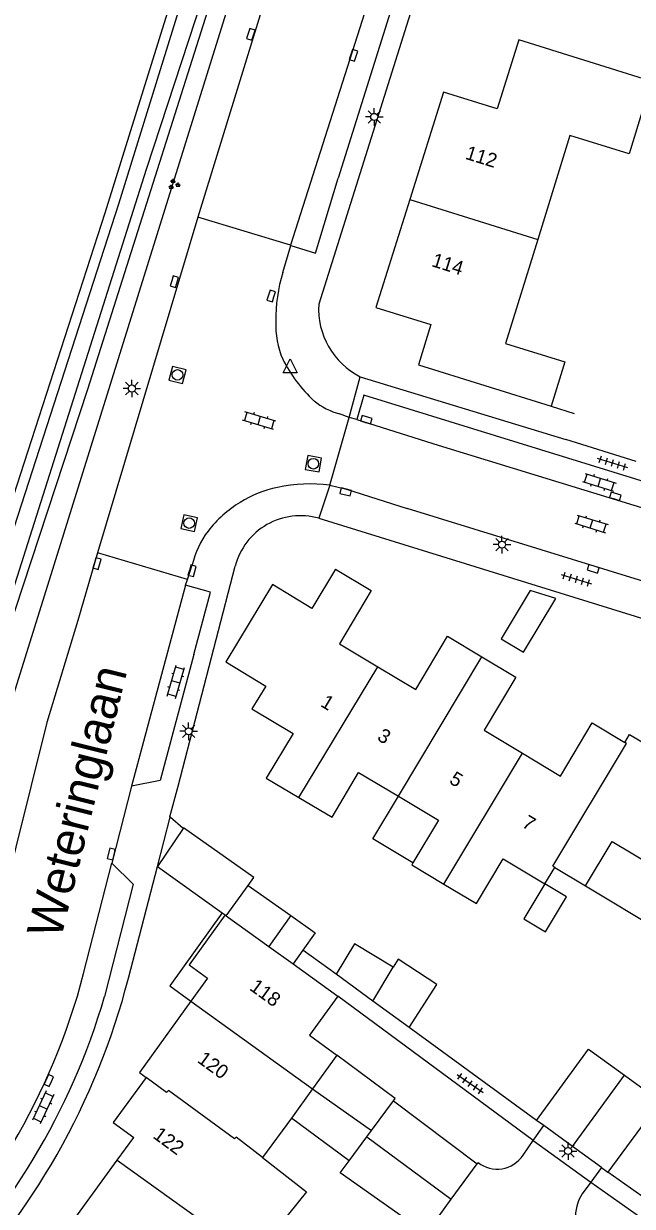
# Model space of a CAD drawing. Extents: x 126000 to 131009, y 393000 to 395500.
# Drawn here: x 130644.7 to 130687.9, y 395304.4 to 395388.4 of the extents above; entities that cross this region are included whole.
import ezdxf

# ---------------------------------------------------------------- set-up
doc = ezdxf.new("R2010")
doc.units = 0
for name, color, linetype in [('gg-afsc-erfafscheiding', 7, 'Continuous'), ('gg-afsc-muur', 7, 'Continuous'), ('gg-anno-huisnummerreeks BGT', 7, 'Continuous'), ('gg-anno-openbare ruimte label', 7, 'Continuous'), ('gg-bbg-bijgebouw', 7, 'Continuous'), ('gg-bbg-gedigitaliseerde bebouwing', 7, 'Continuous'), ('gg-bbg-gedigitaliseerde bijgebouw', 7, 'Continuous'), ('gg-bbg-hoofdgebouw', 7, 'Continuous'), ('gg-bbg-luifel en loopbrug', 7, 'Continuous'), ('gg-bbg-tussenscheiding', 7, 'Continuous'), ('gg-knt-verharding', 7, 'Continuous'), ('gg-knt-verharding nz', 7, 'Continuous'), ('gg-kntw-bovenkant insteek waterloop', 7, 'Continuous'), ('gg-kntw-waterlijn', 7, 'Continuous'), ('gt-grn-groengrens', 7, 'Continuous'), ('gt-grn-weggrens', 7, 'Continuous'), ('gt-symb-groenvak', 7, 'Continuous'), ('gt-symb-klinker verharding', 7, 'Continuous'), ('gt-symb-kolk', 7, 'Continuous'), ('gt-symb-lichtmast', 7, 'Continuous'), ('gt-symb-rioolschacht', 7, 'Continuous'), ('gt-symb-tegel verharding', 7, 'Continuous'), ('gt-symb-waterafsluiter', 7, 'Continuous')]:
    doc.layers.add(name, color=color, linetype=linetype)

# ---------------------------------------------------------------- blocks, each defined once
blk = doc.blocks.new('gt0-LMAST')
at = {"layer": 'gt-symb-lichtmast'}
for p, q in [((-0.182, 0.173), (-0.447, 0.438)), ((-0.005, 0.246), (-0.005, 0.621)), ((0.172, 0.173), (0.437, 0.438)), ((-0.255, -0.004), (-0.63, -0.004)), ((-0.182, -0.181), (-0.447, -0.446)), ((-0.005, -0.254), (-0.005, -0.629)), ((0.437, -0.446), (0.172, -0.181)), ((0.245, -0.004), (0.62, -0.004))]:
    blk.add_line(p, q, dxfattribs=at)
blk.add_circle((-0.005, -0.004), 0.25, dxfattribs=at)
blk = doc.blocks.new('gt0-TEG1')
at = {"layer": 'gt-symb-tegel verharding'}
for p, q in [((-1.125, 0), (1.125, 0)), ((-0.9, -0.25), (-0.9, 0.25)), ((-0.45, -0.25), (-0.45, 0.25)), ((0, -0.25), (0, 0.25)), ((0.45, -0.25), (0.45, 0.25)), ((0.9, -0.25), (0.9, 0.25))]:
    blk.add_line(p, q, dxfattribs=at)
blk = doc.blocks.new('gt0-KOLK')
at = {"layer": 'gt-symb-kolk'}
blk.add_lwpolyline([(0, 0), (0.375, 0), (0.375, 0.4), (-0.375, 0.4), (-0.375, 0), (0, 0)], dxfattribs=at)
blk = doc.blocks.new('gt0-KL1')
at = {"layer": 'gt-symb-klinker verharding'}
for p, q in [((-1.15, 0.3), (1.15, 0.3)), ((-1, -0.3), (-1, 0.3)), ((-0.5, 0.3), (-0.5, 0.45)), ((0, -0.3), (0, 0.3)), ((0.5, 0.3), (0.5, 0.45)), ((1, -0.3), (1, 0.3)), ((-1.15, -0.3), (1.15, -0.3)), ((-0.5, -0.45), (-0.5, -0.3)), ((0.5, -0.45), (0.5, -0.3))]:
    blk.add_line(p, q, dxfattribs=at)
blk = doc.blocks.new('gt0-WAFSL')
at = {"layer": 'gt-symb-waterafsluiter'}
for p, q in [((-0.5, -0.333), (0, 0.667)), ((0, 0.667), (0.5, -0.333)), ((0.5, -0.333), (-0.5, -0.333))]:
    blk.add_line(p, q, dxfattribs=at)
blk = doc.blocks.new('gt0-RS')
at = {"layer": 'gt-symb-rioolschacht'}
blk.add_lwpolyline([(-0.5, -0.5), (0.5, -0.5), (0.5, 0.5), (-0.5, 0.5)], close=True, dxfattribs=at)
blk.add_circle((0, 0), 0.375, dxfattribs=at)
blk = doc.blocks.new('gt0-GRVAK')
at = {"layer": 'gt-symb-groenvak'}
for p, q in [((-0.11, 0.189), (-0.228, 0.24)), ((-0.182, 0.153), (0.088, 0.153)), ((-0.091, 0.211), (-0.156, 0.322)), ((-0.047, 0.214), (-0.047, 0.393)), ((-0.004, 0.211), (0.061, 0.322)), ((0.015, 0.189), (0.133, 0.24)), ((0.262, -0.052), (0.197, 0.059)), ((0.305, -0.049), (0.305, 0.13)), ((0.349, -0.052), (0.414, 0.059)), ((-0.245, -0.228), (-0.363, -0.177)), ((-0.318, -0.264), (-0.047, -0.264)), ((-0.226, -0.206), (-0.291, -0.095)), ((-0.183, -0.203), (-0.183, -0.024)), ((-0.139, -0.206), (-0.074, -0.095)), ((-0.12, -0.228), (-0.002, -0.177)), ((0.243, -0.074), (0.125, -0.023)), ((0.17, -0.11), (0.441, -0.11)), ((0.368, -0.074), (0.486, -0.023))]:
    blk.add_line(p, q, dxfattribs=at)

msp = doc.modelspace()

# ---------------------------------------------------------------- linework, layer by layer
at = {"layer": 'gg-afsc-erfafscheiding'}
for p, q in [((130688.213, 395357.336), (130683.221, 395358.882)), ((130656.038, 395331.262), (130655.109, 395332.06)), ((130666.9, 395320.911), (130664.539, 395322.613)), ((130680.9, 395309.112), (130667.014, 395319.35)), ((130681.146, 395310.535), (130672.085, 395317.134)), ((130680.9, 395309.112), (130684.987, 395306.14)), ((130691.297, 395303.262), (130686.196, 395306.847)), ((130684.987, 395306.14), (130695.556, 395298.664))]:
    msp.add_line(p, q, dxfattribs=at)
msp.add_lwpolyline([(130655.109, 395332.06), (130655.086, 395332.08), (130655.681, 395334.264)], dxfattribs=at)
at = {"layer": 'gg-afsc-muur'}
for p, q in [((130682.167, 395361.253), (130683.819, 395360.737)), ((130680.185, 395308.051), (130680.9, 395309.112)), ((130676.982, 395307.532), (130676.921, 395307.456)), ((130684.987, 395306.14), (130684.387, 395305.319))]:
    msp.add_line(p, q, dxfattribs=at)
for centre, radius, start, end in [((130678.338, 395309.304), 2.231, 232.56025, 325.84767), ((130686.692, 395303.761), 2.782, 145.93549, 224.42979)]:
    msp.add_arc(centre, radius, start, end, dxfattribs=at)
at = {"layer": 'gg-bbg-bijgebouw'}
for p, q in [((130656.038, 395331.262), (130654.204, 395328.569)), ((130654.204, 395328.569), (130658.805, 395325.267)), ((130658.805, 395325.267), (130659.009, 395325.121)), ((130681.661, 395310.159), (130681.146, 395310.535)), ((130683.7, 395308.67), (130681.661, 395310.159)), ((130685.744, 395307.177), (130683.7, 395308.67)), ((130675.08, 395304.927), (130676.921, 395307.456)), ((130685.744, 395307.177), (130686.196, 395306.847)), ((130673.361, 395302.565), (130675.08, 395304.927))]:
    msp.add_line(p, q, dxfattribs=at)
msp.add_lwpolyline([(130660.644, 395327.211), (130661.061, 395327.792), (130656.066, 395331.304), (130656.038, 395331.262)], dxfattribs=at)
at = {"layer": 'gg-bbg-gedigitaliseerde bebouwing'}
for p, q in [((130681.224, 395373.099), (130678.94, 395365.7)), ((130681.73, 395327.33), (130682.43, 395328.5)), ((130682.43, 395328.5), (130684.62, 395327.19)), ((130662.123, 395322.876), (130663.837, 395321.64)), ((130663.837, 395321.64), (130667.014, 395319.35)), ((130666.96, 395315.16), (130665.227, 395312.772)), ((130665.227, 395312.772), (130663.719, 395310.695)), ((130663.719, 395310.695), (130661.673, 395307.886))]:
    msp.add_line(p, q, dxfattribs=at)
for points in [[(130689.24, 395384.13), (130687.72, 395379.19), (130683.51, 395380.49), (130681.224, 395373.099)], [(130666.613, 395332.056), (130668.48, 395335.25), (130671.321, 395333.552)], [(130671.321, 395333.552), (130674.17, 395331.85), (130672.355, 395328.822)], [(130684.62, 395327.19), (130686.51, 395330.35), (130689.46, 395328.58), (130689.51, 395328.66), (130691.84, 395327.27)], [(130674.56, 395327.311), (130676.87, 395325.93), (130678.76, 395329.1), (130681.73, 395327.33)], [(130672.355, 395328.822), (130672.27, 395328.68), (130674.56, 395327.311)], [(130667.014, 395319.35), (130665.01, 395316.58), (130666.96, 395315.16)], [(130661.673, 395307.886), (130664.802, 395305.453), (130662.823, 395303.01), (130665.02, 395301.23)]]:
    msp.add_lwpolyline(points, dxfattribs=at)
at = {"layer": 'gg-bbg-gedigitaliseerde bijgebouw'}
for p, q in [((130660.644, 395327.211), (130663.673, 395325.081)), ((130663.673, 395325.081), (130662.123, 395322.876)), ((130669.513, 395319.007), (130666.9, 395320.911)), ((130672.085, 395317.134), (130669.513, 395319.007)), ((130669.414, 395309.817), (130670.97, 395311.92)), ((130670.97, 395311.92), (130676.921, 395307.456)), ((130669.082, 395309.368), (130669.414, 395309.817)), ((130667.82, 395307.662), (130669.082, 395309.368))]:
    msp.add_line(p, q, dxfattribs=at)
for points in [[(130670.964, 395321.403), (130668.217, 395323.075), (130666.9, 395320.911)], [(130672.085, 395317.134), (130674.044, 395320.191), (130671.315, 395321.979), (130670.964, 395321.403)], [(130681.146, 395310.535), (130684.84, 395315.58), (130687.38, 395313.74)], [(130687.38, 395313.74), (130689.92, 395311.9), (130686.196, 395306.847)], [(130673.309, 395302.494), (130667.19, 395306.81), (130667.82, 395307.662)]]:
    msp.add_lwpolyline(points, dxfattribs=at)
at = {"layer": 'gg-bbg-hoofdgebouw'}
for p, q in [((130674.53, 395383.57), (130672.137, 395375.937)), ((130664.263, 395333.457), (130666.613, 395332.056)), ((130657.756, 395320.631), (130656.587, 395319.009)), ((130656.587, 395319.009), (130656.585, 395319.006)), ((130651.344, 395307.699), (130652.517, 395309.31))]:
    msp.add_line(p, q, dxfattribs=at)
for points in [[(130689.115, 395384.38), (130679.891, 395387.282), (130678.346, 395382.37), (130674.53, 395383.57)], [(130672.137, 395375.937), (130669.73, 395368.257), (130673.628, 395367.049), (130672.744, 395364.196), (130682.167, 395361.253)], [(130678.94, 395365.7), (130683.14, 395364.4), (130682.167, 395361.253)], [(130666.861, 395349.675), (130665.181, 395346.89), (130662.375, 395348.581), (130659.065, 395343.088), (130661.9, 395341.367), (130660.92, 395339.751)], [(130666.861, 395349.675), (130669.381, 395348.155), (130667.136, 395344.38), (130669.875, 395342.751)], [(130669.875, 395342.751), (130672.575, 395341.145), (130674.82, 395344.92), (130677.258, 395343.45)], [(130677.258, 395343.45), (130679.657, 395342.004), (130677.419, 395338.242), (130680.138, 395336.609)], [(130687.413, 395337.382), (130687.748, 395337.94), (130690.581, 395336.251), (130692.852, 395340.011), (130695.383, 395338.488), (130693.158, 395334.793), (130695.488, 395333.39)], [(130660.92, 395339.751), (130663.857, 395338.005), (130661.937, 395334.844), (130664.263, 395333.457)], [(130680.138, 395336.609), (130682.851, 395334.98), (130685.091, 395338.756), (130687.413, 395337.382)], [(130659.009, 395325.121), (130656.455, 395321.57), (130657.756, 395320.631)], [(130656.585, 395319.006), (130652.92, 395313.923), (130653.404, 395313.569)], [(130653.404, 395313.569), (130651.065, 395310.373), (130652.517, 395309.31)], [(130648.029, 395302.345), (130647.648, 395302.621), (130651.344, 395307.699)]]:
    msp.add_lwpolyline(points, dxfattribs=at)
at = {"layer": 'gg-bbg-luifel en loopbrug'}
for p, q in [((130681.73, 395327.33), (130680.24, 395324.84)), ((130664.539, 395322.613), (130663.837, 395321.64)), ((130665.227, 395312.772), (130669.414, 395309.817)), ((130667.82, 395307.662), (130663.719, 395310.695))]:
    msp.add_line(p, q, dxfattribs=at)
for points in [[(130680.691, 395348.175), (130678.618, 395344.737), (130680.21, 395343.777), (130682.516, 395347.604), (130680.691, 395348.175)], [(130672.355, 395328.822), (130669.505, 395330.525), (130671.321, 395333.552)], [(130680.24, 395324.84), (130681.769, 395323.918), (130683.267, 395326.404), (130681.73, 395327.33)], [(130684.62, 395327.19), (130689.892, 395324.018), (130690.08, 395324.33)], [(130658.805, 395325.267), (130655.082, 395320.09), (130656.585, 395319.006)], [(130663.673, 395325.081), (130665.414, 395323.857), (130664.539, 395322.613)], [(130670.97, 395311.92), (130671.101, 395312.097), (130666.96, 395315.16)]]:
    msp.add_lwpolyline(points, dxfattribs=at)
at = {"layer": 'gg-bbg-tussenscheiding'}
for p, q in [((130672.137, 395375.937), (130681.224, 395373.099)), ((130671.321, 395333.552), (130677.258, 395343.45)), ((130664.263, 395333.457), (130669.875, 395342.751)), ((130674.56, 395327.311), (130680.138, 395336.609)), ((130659.098, 395325.057), (130660.644, 395327.211)), ((130659.009, 395325.121), (130659.098, 395325.057)), ((130659.098, 395325.057), (130662.123, 395322.876)), ((130669.513, 395319.007), (130670.964, 395321.403)), ((130656.587, 395319.009), (130665.227, 395312.772)), ((130683.7, 395308.67), (130687.38, 395313.74)), ((130669.082, 395309.368), (130675.08, 395304.927))]:
    msp.add_line(p, q, dxfattribs=at)
for points in [[(130682.43, 395328.5), (130682.3, 395328.58), (130687.53, 395337.3), (130687.413, 395337.382)], [(130661.673, 395307.886), (130659.79, 395309.35), (130659.69, 395309.23), (130654.98, 395312.66), (130654.848, 395312.512), (130653.404, 395313.569)], [(130651.344, 395307.699), (130659.999, 395301.501), (130663.36, 395298.86), (130663.2, 395298.63), (130669.321, 395294.332)]]:
    msp.add_lwpolyline(points, dxfattribs=at)
at = {"layer": 'gg-knt-verharding'}
for p, q in [((130673.631, 395428.33), (130657.07, 395374.679)), ((130657.07, 395374.679), (130649.938, 395350.839)), ((130663.649, 395372.689), (130657.07, 395374.679)), ((130663.124, 395370.747), (130663.689, 395372.677)), ((130663.689, 395372.677), (130663.649, 395372.689)), ((130668.612, 395363.351), (130683.221, 395358.882)), ((130666.451, 395355.653), (130667.832, 395360.462)), ((130667.832, 395360.462), (130667.152, 395360.709)), ((130668.368, 395360.304), (130667.832, 395360.462)), ((130665.668, 395353.299), (130698.067, 395343.279)), ((130649.938, 395350.839), (130648.549, 395346.032)), ((130656.345, 395348.942), (130649.938, 395350.839)), ((130655.681, 395334.264), (130659.733, 395349.893)), ((130656.345, 395348.942), (130656.676, 395349.983)), ((130656.211, 395348.542), (130656.345, 395348.942)), ((130652.37, 395334.27), (130650.966, 395328.794)), ((130654.204, 395328.569), (130655.109, 395332.06)), ((130652.144, 395320.625), (130654.204, 395328.569))]:
    msp.add_line(p, q, dxfattribs=at)
for points in [[(130679.995, 395414.336), (130680.41, 395414.11), (130678.677, 395409.833), (130665.661, 395368.502)], [(130675.76, 395410.6), (130677.005, 395409.213), (130667.053, 395377.45)], [(130663.689, 395372.677), (130665.441, 395372.134), (130667.053, 395377.45)], [(130678.227, 395359.147), (130668.877, 395362.032), (130668.368, 395360.304)], [(130700.52, 395350.404), (130700.089, 395352.398), (130678.227, 395359.147)], [(130666.451, 395355.653), (130667.631, 395355.359), (130671.944, 395354.001)], [(130700.366, 395345.142), (130697.965, 395345.953), (130671.944, 395354.001)], [(130656.787, 395343.632), (130657.981, 395348.058), (130656.211, 395348.542)], [(130648.549, 395346.032), (130646.336, 395338.787), (130643.033, 395325.468), (130642.183, 395322.404)], [(130656.787, 395343.632), (130654.403, 395334.677), (130652.37, 395334.27)], [(130650.966, 395328.794), (130652.472, 395327.302), (130650.455, 395319.332)]]:
    msp.add_lwpolyline(points, dxfattribs=at)
for centre, radius, start, end in [((130673.323, 395367.469), 10.713, 162.18436, 181.0335), ((130671.056, 395368.172), 5.405, 176.49618, 243.12048), ((130668.691, 395367.01), 6.084, 177.49445, 203.38594), ((130672.407, 395369.294), 10.421, 206.80307, 227.21599), ((130668.299, 395365.182), 4.618, 229.97452, 255.62025), ((130664.239, 395347.82), 7.806, 101.09177, 122.17579), ((130665.11, 395344.483), 11.25, 83.15554, 102.17834), ((130664.576, 395347.089), 8.605, 121.48804, 141.96569), ((130664.369, 395348.688), 4.79, 74.26655, 165.43507), ((130663.095, 395348.455), 6.599, 143.38306, 166.61181), ((130602.309, 395333.547), 51.483, 315.33148, 345.46393), ((130603.041, 395333.277), 49.422, 314.27711, 343.61084)]:
    msp.add_arc(centre, radius, start, end, dxfattribs=at)
at = {"layer": 'gg-knt-verharding nz'}
for p, q in [((130675.76, 395410.6), (130663.649, 395372.689)), ((130668.368, 395360.304), (130674.15, 395358.492)), ((130674.15, 395358.492), (130700.52, 395350.404)), ((130656.211, 395348.542), (130652.37, 395334.27)), ((130648.961, 395320.965), (130650.966, 395328.794))]:
    msp.add_line(p, q, dxfattribs=at)
msp.add_arc((130603.481, 395332.793), 46.993, 313.19686, 345.42188, dxfattribs=at)
at = {"layer": 'gg-kntw-bovenkant insteek waterloop'}
for points in [[(130660.383, 395399.639), (130659.913, 395396.135), (130649.229, 395362.442), (130643.532, 395345.088), (130637.394, 395324.881), (130632.846, 395311.173)], [(130657.631, 395397.923), (130650.462, 395374.972), (130632.202, 395318.624), (130631.195, 395318.177)]]:
    msp.add_lwpolyline(points, dxfattribs=at)
at = {"layer": 'gg-kntw-waterlijn'}
msp.add_lwpolyline([(130610.158, 395500), (130618.717, 395482.794), (130658.654, 395400.234), (130658.649, 395398.83), (130651.429, 395375.614), (130632.755, 395317.907), (130631.481, 395317.25), (130630.902, 395315.358), (130631.829, 395313.735), (130633.257, 395315.242), (130639.781, 395335.136), (130653.431, 395378.086), (130659.425, 395396.363), (130660.012, 395399.831), (130655.785, 395409.013), (130647.225, 395426.972), (130639.48, 395442.953), (130630.572, 395461.774), (130611.728, 395500)], dxfattribs=at)
at = {"layer": 'gt-grn-groengrens'}
msp.add_line((130662.773, 395401.037), (130634.605, 395310.757), dxfattribs=at)
at = {"layer": 'gt-grn-weggrens'}
for p, q in [((130667.832, 395360.462), (130668.612, 395363.351)), ((130666.451, 395355.653), (130665.668, 395353.299)), ((130680.9, 395309.112), (130681.661, 395310.159)), ((130685.744, 395307.177), (130684.987, 395306.14))]:
    msp.add_line(p, q, dxfattribs=at)

# ---------------------------------------------------------------- block references
at = {"layer": 'gt-symb-groenvak'}
msp.add_blockref('gt0-GRVAK', (130655.367, 395377.004), dxfattribs=at)
at = {"layer": 'gt-symb-klinker verharding'}
for p, rotation in [((130661.427, 395360.229), 163.2678397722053), ((130685.601, 395355.844), -17.40188791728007), ((130685.04, 395352.896), -17.220699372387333), ((130655.515, 395341.673), 73.86579540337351), ((130646.089, 395311.458), -115.28348017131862)]:
    msp.add_blockref('gt0-KL1', p, dxfattribs=dict(at, rotation=rotation))
at = {"layer": 'gt-symb-kolk'}
for p, rotation in [((130660.653, 395387.73), -107.27542027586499), ((130668.33, 395386.116), 72.36228444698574), ((130655.221, 395370.154), -107.03953512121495), ((130662.484, 395369.028), 72.36228444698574), ((130668.983, 395360.109), -17.039535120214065), ((130667.631, 395355.359), 165.99155652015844), ((130686.678, 395354.665), -17.094305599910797), ((130649.728, 395350.136), -106.67729393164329), ((130685.223, 395349.899), 162.4888044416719), ((130656.477, 395349.621), -105.7172524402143), ((130651.122, 395329.402), 75.99155652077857), ((130646.669, 395313.283), 66.04914468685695)]:
    msp.add_blockref('gt0-KOLK', p, dxfattribs=dict(at, rotation=rotation))
at = {"layer": 'gt-symb-lichtmast'}
for p in [(130669.613, 395381.806), (130652.394, 395362.515), (130678.687, 395351.429), (130656.429, 395338.171), (130683.387, 395308.361)]:
    msp.add_blockref('gt0-LMAST', p, dxfattribs=at)
at = {"layer": 'gt-symb-rioolschacht'}
for p, rotation in [((130655.629, 395363.48), -14.008443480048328), ((130665.283, 395357.17), 169.80279442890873), ((130656.458, 395352.953), -101.95064726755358)]:
    msp.add_blockref('gt0-RS', p, dxfattribs=dict(at, rotation=rotation))
at = {"layer": 'gt-symb-tegel verharding'}
for p, rotation in [((130686.531, 395357.225), -17.220699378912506), ((130683.97, 395348.969), -17.22069937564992), ((130676.423, 395313.145), -34.56462293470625)]:
    msp.add_blockref('gt0-TEG1', p, dxfattribs=dict(at, rotation=rotation))
at = {"layer": 'gt-symb-waterafsluiter'}
msp.add_blockref('gt0-WAFSL', (130663.636, 395363.956), dxfattribs=at)

# ---------------------------------------------------------------- texts
at = {"layer": 'gg-anno-huisnummerreeks BGT'}
for s, rotation, p in [('112', 342.6, (130676.016, 395378.836)), ('114', 342.6, (130673.626, 395371.21)), ('1', 329.3, (130665.729, 395339.98)), ('3', 329.3, (130669.753, 395337.587)), ('5', 329, (130674.87, 395334.523)), ('7', 329, (130680.037, 395331.42)), ('118', 324.2, (130660.684, 395319.845)), ('120', 324.2, (130656.978, 395314.705)), ('122', 323.8, (130653.819, 395309.336))]:
    msp.add_text(s, height=1, rotation=rotation, dxfattribs=at).set_placement(p)
at = {"layer": 'gg-anno-openbare ruimte label'}
msp.add_text('Weteringlaan', height=2.5, rotation=76.1, dxfattribs=at).set_placement((130647.334, 395323.329))

doc.saveas('drawing.dxf')
